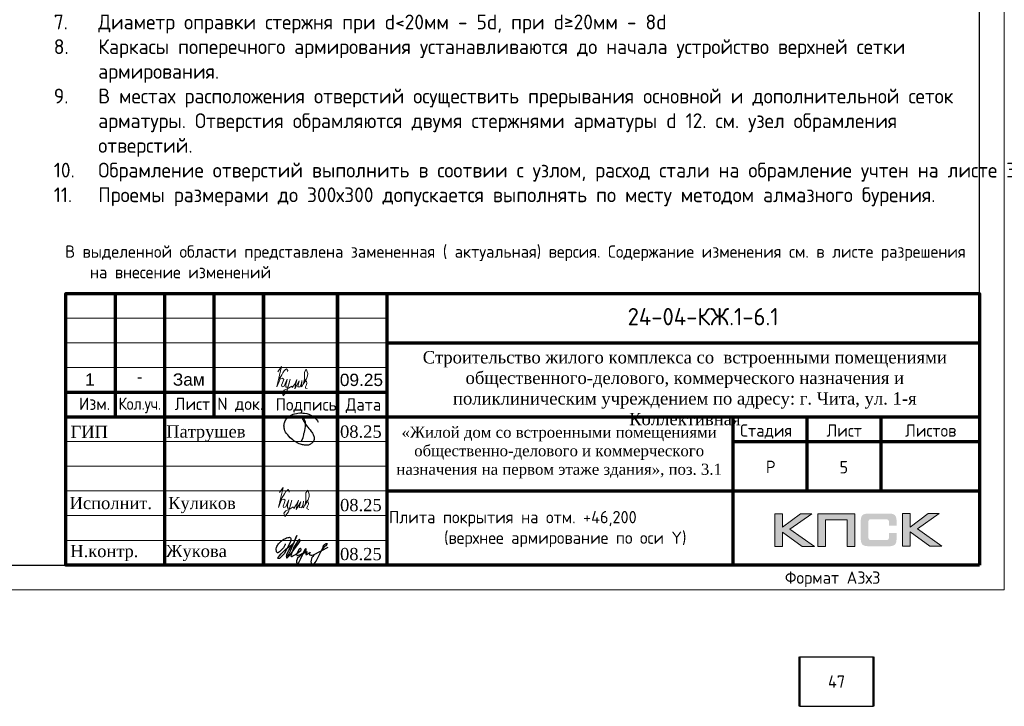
# Model space of a CAD drawing. Header units: millimetres. Extents: x -5898314 to 1055204, y -720802 to 1562611.
# Tile 339 of 362: x 166684 to 186622, y -64893 to -50986. Entities that reach past the tile are written whole.
import ezdxf
from ezdxf.enums import TextEntityAlignment as Align

# ---------------------------------------------------------------- set-up
doc = ezdxf.new("R2010")
doc.units = ezdxf.units.MM
for name, color, linetype in [('PDF7_Text', 7, 'Continuous'), ('PDF8_Text', 7, 'Continuous'), ('Рамка печать', 7, 'Continuous'), ('ТОЛСТЫЕ_ОСНОВНЫЕ', 6, 'Continuous')]:
    doc.layers.add(name, color=color, linetype=linetype)
for name, color, linetype, lineweight in [('Выноски', 20, 'Continuous', 20), ('Каркасы ригель', 3, 'Continuous', 0), ('РАЗМЕРЫ', 1, 'Continuous', 9), ('Рамка', 7, 'Continuous', 70), ('Текст', 7, 'Continuous', 25), ('ТОНКИЕ', 7, 'Continuous', 9)]:
    doc.layers.add(name, color=color, linetype=linetype, lineweight=lineweight)
doc.styles.add('PDF Times New Roman', font='times.ttf')
doc.styles.get("Standard").update_dxf_attribs({"font": 'arial.ttf'})
doc.styles.add('style1', font='GOST_Common.ttf', dxfattribs={"height": 500})
doc.styles.add('ГОСТ', font='GOST_Common.ttf')

# ---------------------------------------------------------------- blocks, each defined once
blk = doc.blocks.new('*U1581')
at = {"layer": 'ТОЛСТЫЕ_ОСНОВНЫЕ', "color": 6}
blk.add_lwpolyline([(20, 5), (886, 5), (886, 415), (20, 415)], close=True, dxfattribs=at)
at = {"layer": 'ТОНКИЕ'}
blk.add_lwpolyline([(0, 0), (891, 0), (891, 420), (0, 420)], close=True, dxfattribs=at)
at = {"layer": 'Текст', "style": 'style1'}
blk.add_text('Формат А3х3', height=2.5, dxfattribs=at).set_placement((846.57, 1.2))
blk = doc.blocks.new('11')
at = {"layer": 'Выноски'}
for p, q in [((47989, 66781), (48016, 66806)), ((48016, 66806), (48038, 66823)), ((48038, 66823), (48060, 66786)), ((47885, 66608), (47944, 66700)), ((47944, 66700), (47962, 66737)), ((47962, 66737), (47989, 66781)), ((48060, 66786), (48058, 66769))]:
    blk.add_line(p, q, dxfattribs=at)
blk.add_lwpolyline([(47863, 66761), (47937, 66865), (47843, 66458), (47885, 66564), (47905, 66616), (47954, 66628), (47979, 66606), (47957, 66539), (47937, 66487), (47947, 66458), (47991, 66470), (48051, 66611), (48041, 66569), (48023, 66505), (48023, 66448), (48065, 66448), (48090, 66529), (48110, 66608), (48043, 66369), (47972, 66275), (47954, 66344), (47991, 66389), (48078, 66431), (48142, 66470), (48154, 66441), (48204, 66512), (48246, 66606), (48209, 66455), (48204, 66418), (48295, 66574), (48265, 66463), (48265, 66455), (48312, 66453), (48342, 66529), (48347, 66584), (48337, 66465), (48349, 66453), (48401, 66569), (48443, 66616), (48461, 66678), (48466, 66727), (48436, 66811), (48399, 66754), (48399, 66618), (48389, 66549), (48374, 66507), (48416, 66564), (48441, 66576), (48451, 66524), (48433, 66482), (48419, 66453), (48424, 66428), (48458, 66421)], dxfattribs=at)
blk = doc.blocks.new('яяя')
at = {"lineweight": 30}
for points in [[(345424, 110432), (345425, 110410), (345424, 110397), (345417, 110379), (345406, 110350), (345390, 110319), (345357, 110275), (345310, 110221), (345265, 110176), (345198, 110110), (345161, 110077), (345133, 110066), (345116, 110066), (345102, 110075), (345090, 110091), (345082, 110115), (345074, 110146), (345066, 110182), (345064, 110206), (345067, 110234), (345077, 110278), (345095, 110320), (345114, 110361), (345134, 110395), (345159, 110428), (345195, 110469), (345228, 110506), (345284, 110560), (345331, 110595), (345379, 110625), (345435, 110648), (345486, 110670), (345532, 110686), (345573, 110696), (345605, 110698), (345621, 110695), (345635, 110687), (345648, 110671), (345656, 110649), (345659, 110625), (345659, 110583), (345656, 110553), (345647, 110523), (345635, 110489), (345387, 110033), (345349, 109985), (345311, 109948), (345247, 109889), (345209, 109858), (345192, 109844), (345180, 109837), (345157, 109833), (345150, 109835), (345140, 109842), (345135, 109856), (345138, 109881), (345148, 109892), (345183, 109930), (345267, 110024), (345343, 110105), (345455, 110213), (345617, 110343), (345775, 110456), (345811, 110526), (345838, 110607), (345890, 110740), (345902, 110771), (345698, 110295), (345672, 110226), (345626, 110132), (345572, 110032), (345518, 109953), (345481, 109918), (345497, 110001), (345567, 110147), (345655, 110301), (345760, 110442)], [(345481, 109918), (345476, 109896), (345475, 109874), (345485, 109861), (345506, 109866), (345539, 109891), (345632, 109983), (345968, 110450), (346022, 110527), (346029, 110560), (346027, 110579), (346026, 110590), (346010, 110605), (345993, 110609), (345975, 110601), (345962, 110584), (345954, 110562), (345857, 110421), (345783, 110292), (345741, 110183), (345701, 110079), (345665, 109985), (345660, 109952), (345666, 109929), (345669, 109915), (345682, 109910), (345702, 109914), (345735, 109941), (345846, 110007), (346065, 110160), (346075, 110193), (346070, 110217), (346066, 110236), (346052, 110241), (346030, 110241), (346007, 110228), (345978, 110203), (345960, 110164), (345892, 110010), (345895, 109986), (345904, 109966), (345925, 109964), (345969, 109968), (346045, 110000), (346218, 110114), (346261, 110154), (346280, 110184), (346282, 110210), (346278, 110225), (346263, 110229), (346241, 110222), (346220, 110198), (346162, 110049), (345989, 109904), (345932, 109849), (345906, 109805), (345891, 109739), (345890, 109690), (345899, 109652), (345924, 109647), (345956, 109655), (345980, 109674), (346058, 109838), (346158, 110046), (346261, 110098), (346314, 110120), (346292, 110079), (346269, 110036), (346261, 110008), (346267, 109998), (346293, 109998), (346363, 110039), (346445, 110095), (346421, 110068), (346414, 110040), (346407, 110011), (346416, 109990), (346466, 109972), (346509, 109977), (346574, 109984), (347172, 110293)], [(346586, 109971), (346543, 109917), (346509, 109873), (346489, 109825), (346475, 109767), (346472, 109710), (346478, 109675), (346485, 109641), (346501, 109621), (346517, 109602), (346542, 109589), (346568, 109592), (346605, 109620), (346680, 109731), (346736, 109842), (346865, 110115), (346962, 110290), (346969, 110318), (346979, 110360), (347013, 110403), (347056, 110434), (347091, 110450), (347109, 110450), (347121, 110434), (347115, 110405), (347072, 110355), (347012, 110307), (346924, 110222)]]:
    blk.add_lwpolyline(points, dxfattribs=at)
blk = doc.blocks.new('Патрушев')
at = {"color": 5, "lineweight": 25}
blk.add_lwpolyline([(58.5, -35.09), (59.7, -31.98), (60.22, -29.81), (60.47, -28.76), (60.76, -27.56), (61.06, -26.32), (61.37, -24.67), (61.64, -22.98), (61.77, -21.63), (61.83, -20.46), (61.74, -19.5), (61.5, -18.56), (61.27, -17.93), (60.96, -17.34), (60.63, -16.86), (60.45, -16.66), (60.39, -16.62), (60.25, -16.53), (60.03, -16.42), (59.74, -16.36), (59.56, -16.39), (59.41, -16.5), (59.32, -16.73), (59.32, -16.96), (59.41, -17.15), (61.8, -21.04), (63.12, -22.91), (63.7, -23.61), (64.53, -24.59), (65.48, -25.87), (66.43, -27.07), (66.87, -27.73), (67.42, -28.44), (67.68, -28.93), (68, -29.52), (68.38, -30.41), (68.65, -31), (68.82, -31.71), (68.89, -32.2), (68.93, -32.68), (68.9, -33.35), (68.81, -33.79), (68.57, -34.59), (68.27, -35.18), (67.92, -35.7), (67.56, -36.23), (66.92, -36.75), (66.44, -37.14), (65.93, -37.49), (65.34, -37.85), (64.79, -38.12), (64.12, -38.33), (63.56, -38.4), (62.54, -38.51), (61.58, -38.47), (60.89, -38.38), (60.1, -38.27), (59.25, -38.05), (58.41, -37.75), (57.66, -37.55), (56.61, -37.27), (55.88, -36.92), (54.92, -36.35), (53.85, -35.72), (53.05, -35.25), (52.17, -34.73), (51.27, -34.08), (50.13, -33.27), (49.09, -32.31), (47.96, -31.09), (47.07, -29.92), (46.05, -28.68), (45.23, -27.65), (44.74, -26.54), (44.28, -25.09), (44.05, -24.29), (43.98, -23.29), (43.94, -22.47), (43.99, -21.49), (44.18, -20.57), (44.46, -19.97), (44.74, -19.1), (45.02, -18.24), (45.49, -17.42), (45.85, -16.92), (46.39, -16.14), (46.99, -15.53), (47.83, -14.81), (48.65, -14.29), (49.43, -13.79), (50.53, -13.27), (51.57, -12.89), (52.65, -12.48), (54.17, -12.1), (55.44, -11.87), (56.95, -11.79), (58.35, -11.79), (59.63, -11.91), (61, -12.05), (62.71, -12.35), (64.46, -12.88), (66.16, -13.58), (67.55, -14.27), (68.88, -15.13), (70.02, -16.25), (71.14, -17.49), (71.67, -18.26), (72.28, -19.27)], dxfattribs=at)
blk = doc.blocks.new('A$Cd09756da')
at = {"layer": 'Рамка печать', "lineweight": 20}
h = blk.add_hatch(color=0, dxfattribs=at)
h.paths.add_polyline_path([(-3400, 1040), (-3624, 1040), (-3991, 764), (-3991, 1040), (-4146, 1040), (-4146, 378), (-3991, 378), (-3991, 669), (-3594, 378), (-3346, 378), (-3840, 728)])
h.paths.add_polyline_path([(-3122, 915), (-2683, 915), (-2683, 378), (-2529, 378), (-2529, 1040), (-2693, 1040), (-3276, 1040), (-3276, 883), (-3276, 378), (-3122, 378)])
h.paths.add_polyline_path([(-1408, 1043), (-1563, 1043), (-1563, 380), (-1408, 380), (-1408, 672), (-1011, 380), (-763, 380), (-1257, 731), (-817, 1043), (-1041, 1043), (-1408, 767)])
blk.add_hatch(color=204, dxfattribs=at).paths.add_polyline_path([(-1693, 970), (-1695, 977), (-1697, 983), (-1701, 989), (-1704, 996), (-1708, 1000), (-1712, 1005), (-1716, 1010), (-1720, 1014), (-1725, 1017), (-1731, 1021), (-1737, 1025), (-1744, 1028), (-1750, 1030), (-1758, 1033), (-1765, 1035), (-1783, 1038), (-1802, 1041), (-1823, 1043), (-1846, 1043), (-2242, 1043), (-2265, 1043), (-2285, 1041), (-2305, 1038), (-2322, 1035), (-2330, 1032), (-2338, 1030), (-2344, 1028), (-2351, 1024), (-2357, 1021), (-2363, 1017), (-2368, 1014), (-2372, 1010), (-2376, 1005), (-2380, 1000), (-2384, 996), (-2387, 989), (-2390, 983), (-2393, 976), (-2396, 970), (-2398, 962), (-2401, 946), (-2404, 928), (-2406, 908), (-2406, 887), (-2406, 538), (-2406, 516), (-2404, 496), (-2401, 478), (-2398, 461), (-2396, 454), (-2393, 447), (-2390, 440), (-2387, 434), (-2384, 429), (-2380, 423), (-2376, 419), (-2372, 414), (-2368, 410), (-2362, 406), (-2357, 403), (-2351, 399), (-2344, 396), (-2337, 394), (-2330, 391), (-2322, 389), (-2305, 385), (-2285, 383), (-2264, 381), (-2242, 380), (-1846, 380), (-1823, 381), (-1802, 382), (-1783, 385), (-1766, 389), (-1758, 391), (-1750, 393), (-1744, 396), (-1737, 399), (-1731, 402), (-1725, 406), (-1720, 410), (-1716, 414), (-1712, 418), (-1708, 423), (-1704, 428), (-1701, 434), (-1697, 440), (-1695, 446), (-1693, 454), (-1690, 461), (-1686, 478), (-1684, 496), (-1682, 516), (-1682, 538), (-1682, 647), (-1836, 647), (-1836, 558), (-1836, 552), (-1837, 546), (-1838, 540), (-1840, 535), (-1842, 530), (-1844, 526), (-1846, 522), (-1850, 519), (-1853, 515), (-1857, 513), (-1862, 511), (-1867, 508), (-1872, 507), (-1878, 506), (-1884, 506), (-1890, 505), (-2209, 505), (-2214, 506), (-2219, 506), (-2223, 508), (-2227, 511), (-2231, 513), (-2235, 516), (-2238, 519), (-2241, 523), (-2244, 528), (-2246, 532), (-2248, 536), (-2249, 541), (-2251, 551), (-2252, 560), (-2252, 878), (-2252, 884), (-2251, 889), (-2250, 894), (-2248, 899), (-2247, 903), (-2245, 906), (-2242, 910), (-2240, 913), (-2236, 916), (-2233, 919), (-2229, 921), (-2225, 922), (-2220, 923), (-2215, 924), (-2210, 925), (-2204, 925), (-1890, 925), (-1884, 925), (-1878, 924), (-1872, 923), (-1868, 921), (-1863, 919), (-1858, 917), (-1854, 914), (-1851, 911), (-1847, 907), (-1844, 903), (-1842, 899), (-1840, 894), (-1838, 889), (-1837, 884), (-1836, 878), (-1836, 872), (-1836, 799), (-1682, 799), (-1682, 887), (-1682, 908), (-1684, 928), (-1686, 946), (-1690, 962)])
at = {"layer": 'Рамка', "color": 7}
for p, q in [((-17500, 3000), (-17500, 5500)), ((-15500, 3000), (-15500, 5500)), ((-12000, 4500), (0, 4500)), ((-18500, 3500), (-12000, 3500)), ((-18500, 3000), (0, 3000)), ((-3500, 3000), (-3500, 1500)), ((-2000, 3000), (-2000, 1500)), ((-5000, 2500), (0, 2500)), ((-5000, 2500), (0, 2500)), ((-12000, 1500), (0, 1500))]:
    blk.add_line(p, q, dxfattribs=at)
at = {"layer": 'Рамка'}
for p, q in [((-16500, 0), (-16500, 5500)), ((-14500, 0), (-14500, 5500)), ((-14500, 5500), (-14500, 0)), ((-13000, 5500), (-13000, 0)), ((-13000, 0), (-13000, 5500)), ((-12000, 5500), (-12000, 0)), ((-5000, 3000), (-5000, 0))]:
    blk.add_line(p, q, dxfattribs=at)
at = {"layer": 'Рамка', "color": 7, "lineweight": 15}
for p, q in [((-18500, 5000), (-12000, 5000)), ((-18500, 4500), (-12000, 4500)), ((-18500, 4000), (-12000, 4000)), ((-18500, 2500), (-12000, 2500)), ((-18500, 2000), (-12000, 2000)), ((-18500, 1500), (-12000, 1500)), ((-18500, 1000), (-12000, 1000)), ((-18500, 500), (-12000, 500))]:
    blk.add_line(p, q, dxfattribs=at)
at = {"layer": 'Рамка'}
blk.add_lwpolyline([(0, 0), (-18500, 0), (-18500, 5500), (0, 5500)], close=True, dxfattribs=at)
at = {"layer": 'Рамка печать', "color": 0, "lineweight": 20}
for points in [[(-4146, 378), (-4146, 1040), (-3991, 1040), (-3991, 764), (-3624, 1040), (-3400, 1040), (-3840, 728), (-3346, 378), (-3594, 378), (-3991, 669), (-3991, 378), (-4146, 378)], [(-3122, 378), (-3122, 915), (-2683, 915), (-2683, 378), (-2529, 378), (-2529, 1040), (-2693, 1040), (-3276, 1040), (-3276, 883), (-3276, 378), (-3122, 378)], [(-1563, 380), (-1563, 1043), (-1408, 1043), (-1408, 767), (-1041, 1043), (-817, 1043), (-1257, 731), (-763, 380), (-1011, 380), (-1408, 672), (-1408, 380), (-1563, 380)]]:
    blk.add_lwpolyline(points, close=True, dxfattribs=at)
at = {"color": 5, "xscale": 24.5, "yscale": 24.5, "zscale": 24.5}
blk.add_blockref('Патрушев', (-15162, 3369), dxfattribs=at)
at = {"color": 2, "lineweight": 60, "xscale": 0.5, "yscale": 0.5, "zscale": 0.5}
blk.add_blockref('яяя', (-186775, -54787), dxfattribs=at)
at = {"layer": 'Выноски', "color": 0}
blk.add_blockref('11', (-62040, -65293), dxfattribs=at)
at = {"layer": 'PDF7_Text', "char_height": 248, "attachment_point": 7, "style": 'PDF Times New Roman'}
for s, insert in [('Патрушев', (-16471, 2500)), ('08.25', (-12950, 2573)), ('08.25', (-12950, 1085)), ('Жукова', (-16477, 79)), ('08.25', (-12950, 93))]:
    blk.add_mtext(s, dxfattribs=dict(at, insert=insert))
at = {"layer": 'PDF7_Text', "insert": (-16432, 1050), "char_height": 247.95, "attachment_point": 7, "style": 'PDF Times New Roman'}
blk.add_mtext_dynamic_manual_height_columns('{\\C256;Куликов}', width=2000, gutter_width=1250, heights=[0], dxfattribs=at)
at = {"layer": 'PDF8_Text', "char_height": 248, "attachment_point": 7, "style": 'PDF Times New Roman'}
for s, insert in [('ГИП', (-18407, 2573)), ('Исполнит.', (-18427, 1127)), ('Н.контр.', (-18413, 79))]:
    blk.add_mtext(s, dxfattribs=dict(at, insert=insert))
at = {"layer": 'Текст', "color": 7, "style": 'ГОСТ'}
blk.add_text('24-04-КЖ.1-6.1', height=350, dxfattribs=at).set_placement((-5599, 5031), align=Align.MIDDLE_CENTER)
for s, p in [('Изм.', (-18237, 3141)), ('N док.', (-15435, 3141)), ('Лист', (-16298, 3139)), ('Подпись', (-14257, 3127)), ('Дата', (-12835, 3127)), ('Стадия', (-4850, 2600)), ('Лист', (-3100, 2600)), ('Листов', (-1508, 2600)), ('Р', (-4328, 1863))]:
    blk.add_text(s, height=250, dxfattribs=at).set_placement(p)
at = {"layer": 'Текст', "color": 7, "style": 'ГОСТ', "width": 0.9}
blk.add_text('Кол.уч.', height=250, dxfattribs=at).set_placement((-17435, 3143))
at = {"layer": 'Текст', "color": 7, "attachment_point": 1, "style": 'ГОСТ'}
for s, width, heights, insert, char_height in [('\\pxqc;{\\fTimes New Roman|b0|i0|c204|p18;\\C256;Строительство жилого комплекса со  встроенными помещениями общественного-делового, коммерческого назначения и поликлиническим учреждением по адресу: г. Чита, ул. 1-я Коллективная}', 11543.07, [0], (-11741, 4333), 250), ('\\pxqc;{\\fTimes New Roman|b0|i0|c204|p18;\\C256;«Жилой дом со встроенными помещениями общественно-делового и коммерческого назначения на первом этаже здания», поз. 3.1\\P}', 7000, [1500], (-12014, 2803), 225)]:
    blk.add_mtext_dynamic_manual_height_columns(s, width=width, gutter_width=12.5, heights=heights, dxfattribs=dict(at, insert=insert, char_height=char_height))
blk = doc.blocks.new('*T579')
at = {"layer": 'Каркасы ригель', "color": 0, "linetype": 'ByBlock', "lineweight": -2, "transparency": 16777216}
for p, q in [((0, 0), (1500, 0)), ((0, -1000), (1500, -1000))]:
    blk.add_line(p, q, dxfattribs=at)
at = {"layer": 'Каркасы ригель', "color": 0, "linetype": 'ByBlock', "lineweight": 50, "transparency": 16777216}
for p, q in [((0, 0), (0, -1000)), ((1500, 0), (1500, -1000))]:
    blk.add_line(p, q, dxfattribs=at)
at = {"layer": 'Каркасы ригель', "color": 0, "linetype": 'Continuous', "lineweight": 0, "transparency": 16777216, "insert": (750, -500), "char_height": 250, "width": 1000, "attachment_point": 5, "style": 'ГОСТ'}
blk.add_mtext('47', dxfattribs=at)
blk = doc.blocks.new('*T987')
at = {"layer": 'Каркасы ригель', "color": 0, "linetype": 'ByBlock', "lineweight": -2, "transparency": 16777216}
for p, q in [((0, 0), (1500, 0)), ((0, -1000), (1500, -1000))]:
    blk.add_line(p, q, dxfattribs=at)
at = {"layer": 'Каркасы ригель', "color": 0, "linetype": 'ByBlock', "lineweight": 50, "transparency": 16777216}
for p, q in [((0, 0), (0, -1000)), ((1500, 0), (1500, -1000))]:
    blk.add_line(p, q, dxfattribs=at)
at = {"layer": 'Каркасы ригель', "color": 0, "linetype": 'Continuous', "lineweight": 0, "transparency": 16777216, "insert": (750, -500), "char_height": 250, "width": 1000, "attachment_point": 5, "style": 'ГОСТ'}
blk.add_mtext('5', dxfattribs=at)

msp = doc.modelspace()

# ---------------------------------------------------------------- block references
at = {"xscale": 100, "yscale": 100, "zscale": 100}
msp.add_blockref('*U1581', (97521.87, -62531.81), dxfattribs=at)
at = {"lineweight": 50, "ltscale": 100}
msp.add_blockref('A$Cd09756da', (186121.87, -62031.81), dxfattribs=at)
for name, p in [('*T987', (182621.87, -59550.22)), ('*T579', (182475.32, -63893.34))]:
    msp.add_blockref(name, p)
at = {"layer": 'Выноски', "color": 0}
msp.add_blockref('11', (124050.78, -124878.08), dxfattribs=at)

# ---------------------------------------------------------------- texts
at = {"insert": (167374.94, -43880.89), "char_height": 300, "width": 18500, "attachment_point": 1, "style": 'ГОСТ'}
msp.add_mtext('\\pxi-3,l3,ql,t3;{\\C7;1.^IАрмирование монолитной плиты  состоит из основного армирования ∅10 А500С с шагом  200х200мм  в нижней зоне, основного армирования ∅10 А500С с шагом  200х200мм  в  верхней зоне и дополнительного армирования, указанного на схемах армирования.\\P2.^IАрмирование плиты предусмотрено отдельными  стержнями заводской длины по осям Х и Y. При недостатке заводской длины стержней для армирования плиты, стыки стержней осуществлять внахлестку без  сварки. Стыки арматуры внахлестку должны располагаться вразбежку (через шаг). См. деталь стыковки арматуры.\\P3.^IВерхнюю и нижнюю арматуру вязать вязальной проволокой через пересечение.  Стержни основной и дополнительной арматуры укладывать в соответствии с сечениями .\\P4.^IПо периметру плиты и у отверстий  у концов основной арматуры устанавливать П-образные элементы Ск1.\\P5.^IПозиции со знаком "*" укладываются с шагом 100 мм\\P6.^I Для фиксации в проектном положении стержней верхней сетки устанавливать фиксаторы Ф1 с шагом 600х600мм.\\P7.^IДиаметр оправки стержня при d<20мм - 5d, при d≥20мм - 8d\\P8.^IКаркасы поперечного армирования устанавливаются до начала устройство верхней сетки армирования.\\P9.^IВ местах расположения отверстий осуществить прерывания основной и дополнительной сеток арматуры. Отверстия обрамляются двумя стержнями арматуры d 12. см. узел обрамления отверстий.\\P10.^IОбрамление отверстий выполнить в соотвии с узлом, расход стали на обрамление учтен на листе 3.\\P11.^IПроемы размерами до 300х300 допускается выполнять по месту методом алмазного бурения.}', dxfattribs=at)
at = {"layer": 'Выноски', "color": 240, "true_color": 0xed1f24, "insert": (167605.65, -55558.18), "char_height": 250, "width": 18219.6597, "attachment_point": 1, "style": 'ГОСТ'}
msp.add_mtext('\\pxi-2,l2,sm1;В выделенной области представлена замененная ( актуальная) версия. Содержание изменения см. в листе разрешения на внесение изменений', dxfattribs=at)
at = {"layer": 'РАЗМЕРЫ', "color": 7, "char_height": 250, "width": 725.0085, "attachment_point": 1}
for s, insert in [('1', (168008.98, -58149.49)), ('Зам', (169785.43, -58149.49)), ('09.25', (173167.47, -58156.43)), ('-', (169056.51, -58091.1))]:
    msp.add_mtext(s, dxfattribs=dict(at, insert=insert))
at = {"layer": 'Текст', "color": 7, "insert": (174079.68, -60519.83), "char_height": 250, "attachment_point": 1, "style": 'ГОСТ'}
msp.add_mtext_dynamic_manual_height_columns('\\pxsm1,qc;\\PПлита покрытия на отм. +46,200                (верхнее армирование по оси Y)', width=7000, gutter_width=12.5, heights=[1500], dxfattribs=at)

doc.saveas('drawing.dxf')
